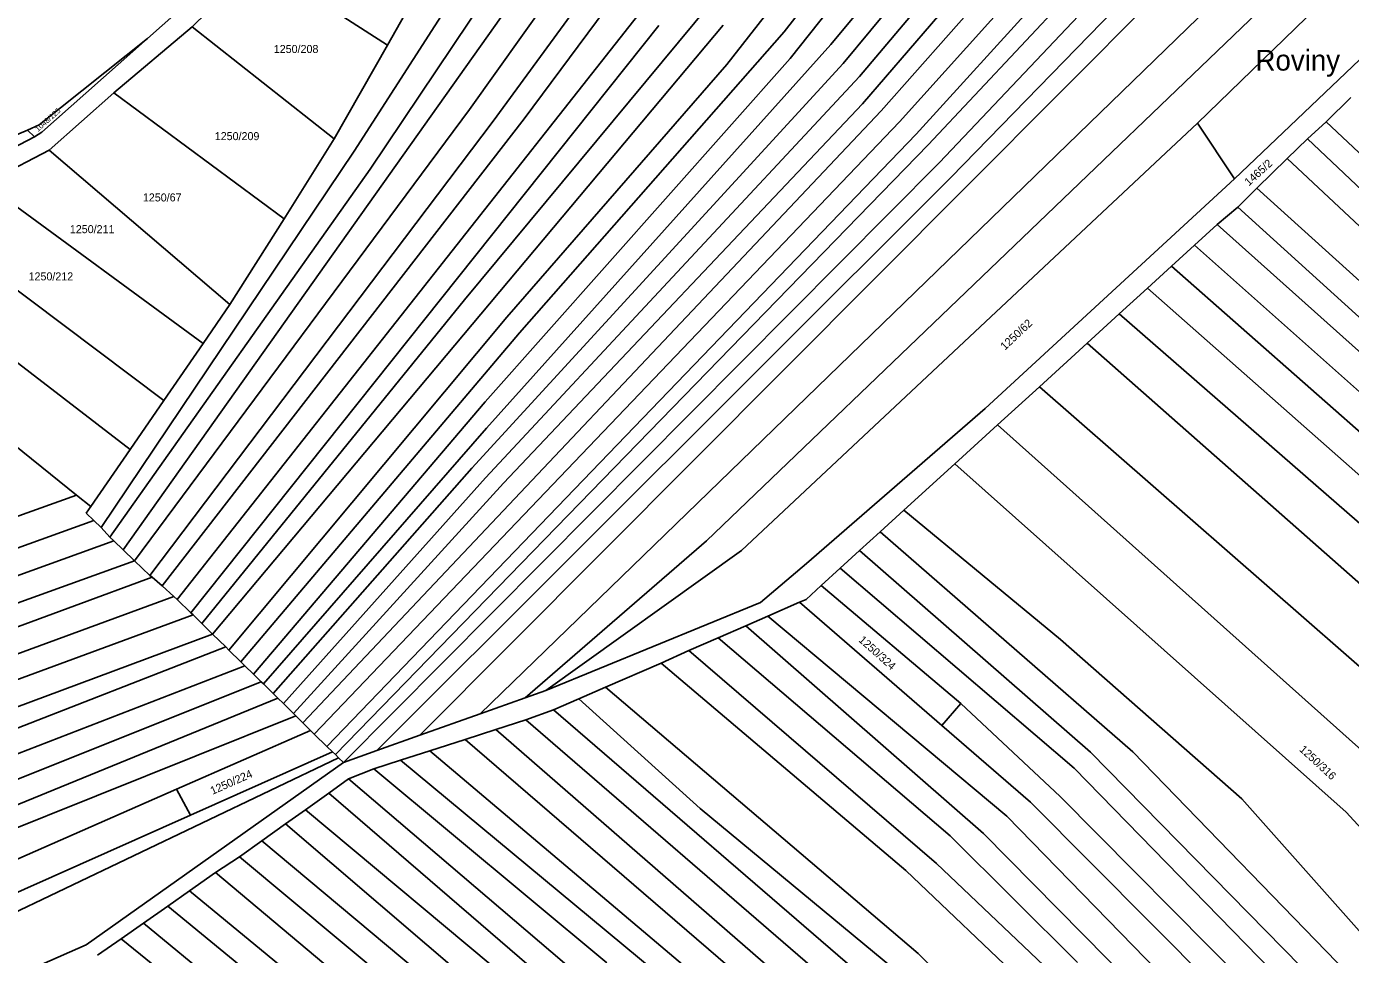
# Model space of a CAD drawing. Extents: x -580630 to -576196, y -1189024 to -1183567.
# Drawn here: x -576913.2 to -576631.9, y -1186604.1 to -1186407 of the extents above; entities that cross this region are included whole.
import ezdxf

# ---------------------------------------------------------------- set-up
doc = ezdxf.new("R2010")
doc.units = 0
for name, color, linetype in [('Vrstva 1', 7, 'Continuous'), ('Vrstva 15', 7, 'Continuous'), ('Vrstva 18', 7, 'Continuous'), ('Vrstva 6', 7, 'Continuous')]:
    doc.layers.add(name, color=color, linetype=linetype)

msp = doc.modelspace()

# ---------------------------------------------------------------- linework, layer by layer
at = {"layer": 'Vrstva 1'}
for p, q in [((-576656.53, -1186439.34), (-576566.37, -1186353.49)), ((-576864.11, -1186393.19), (-576877.99, -1186407.08)), ((-576877.99, -1186407.08), (-576894.59, -1186421.11)), ((-576894.59, -1186421.11), (-576908.38, -1186433.25)), ((-576637.07, -1186427.22), (-576631.8, -1186422.1)), ((-576641, -1186430.81), (-576637.07, -1186427.22)), ((-576645.37, -1186435.02), (-576641, -1186430.81)), ((-576908.38, -1186433.25), (-576921.98, -1186440.38)), ((-576651.78, -1186441.32), (-576645.37, -1186435.02)), ((-576709.52, -1186488.12), (-576656.53, -1186439.34)), ((-576655.79, -1186445.33), (-576651.78, -1186441.32)), ((-576660.2, -1186449.04), (-576655.79, -1186445.33)), ((-576665, -1186453.41), (-576660.2, -1186449.04)), ((-576669.94, -1186457.91), (-576665, -1186453.41)), ((-576675.04, -1186462.57), (-576669.94, -1186457.91)), ((-576681.02, -1186468.02), (-576675.04, -1186462.57)), ((-576687.84, -1186474.23), (-576681.02, -1186468.02)), ((-576697.96, -1186483.5), (-576687.84, -1186474.23)), ((-576706.89, -1186491.6), (-576697.96, -1186483.5)), ((-576747.47, -1186521.07), (-576709.52, -1186488.12)), ((-576715.95, -1186499.86), (-576706.89, -1186491.6)), ((-576726.78, -1186509.73), (-576715.95, -1186499.86)), ((-576731.79, -1186514.3), (-576726.78, -1186509.73)), ((-576736.17, -1186518.29), (-576731.79, -1186514.3)), ((-576740.31, -1186522.06), (-576736.17, -1186518.29)), ((-576757.25, -1186529.31), (-576747.47, -1186521.07)), ((-576744.34, -1186525.73), (-576740.31, -1186522.06)), ((-576747.55, -1186528.66), (-576744.34, -1186525.73)), ((-576802.85, -1186548.03), (-576757.25, -1186529.31)), ((-576755.64, -1186532.19), (-576748.94, -1186529.27)), ((-576748.94, -1186529.27), (-576747.55, -1186528.66)), ((-576760.36, -1186534.25), (-576755.64, -1186532.19)), ((-576766.23, -1186536.81), (-576760.36, -1186534.25)), ((-576772.44, -1186539.52), (-576766.23, -1186536.81)), ((-576778.32, -1186542.23), (-576772.44, -1186539.52)), ((-576790.17, -1186547.27), (-576778.32, -1186542.23)), ((-576807.2, -1186549.58), (-576802.85, -1186548.03)), ((-576795.85, -1186549.75), (-576790.17, -1186547.27)), ((-576816.76, -1186552.97), (-576807.2, -1186549.58)), ((-576807.1, -1186554.24), (-576801.24, -1186552.1)), ((-576801.24, -1186552.1), (-576795.85, -1186549.75)), ((-576829.6, -1186557.53), (-576816.76, -1186552.97)), ((-576813.47, -1186556.3), (-576807.1, -1186554.24)), ((-576838.77, -1186560.78), (-576829.6, -1186557.53)), ((-576820.01, -1186558.42), (-576813.47, -1186556.3)), ((-576827.48, -1186560.82), (-576820.01, -1186558.42)), ((-576900.52, -1186602.06), (-576845.84, -1186563.29)), ((-576845.84, -1186563.29), (-576838.77, -1186560.78)), ((-576839.39, -1186564.67), (-576833.73, -1186562.84)), ((-576833.73, -1186562.84), (-576827.48, -1186560.82)), ((-576844.77, -1186566.78), (-576839.39, -1186564.67)), ((-576844.77, -1186566.78), (-576848.96, -1186569.78)), ((-576848.96, -1186569.78), (-576853.9, -1186573.32)), ((-576853.9, -1186573.32), (-576858.12, -1186576.34)), ((-576858.12, -1186576.34), (-576863.15, -1186579.94)), ((-576863.15, -1186579.94), (-576867.9, -1186583.34)), ((-576867.9, -1186583.34), (-576873, -1186586.67)), ((-576873, -1186586.67), (-576878.57, -1186590.59)), ((-576878.57, -1186590.59), (-576883.16, -1186593.78)), ((-576883.16, -1186593.78), (-576888.29, -1186597.39)), ((-576888.29, -1186597.39), (-576893.09, -1186600.76)), ((-576931.36, -1186615.62), (-576900.52, -1186602.06)), ((-576893.09, -1186600.76), (-576898.06, -1186604.25))]:
    msp.add_line(p, q, dxfattribs=at)
at = {"layer": 'Vrstva 6'}
for p, q in [((-576764.37, -1186415.05), (-576682.64, -1186310.53)), ((-576677.28, -1186312.17), (-576752.21, -1186408.11)), ((-576671.44, -1186313.36), (-576750.92, -1186413.76)), ((-576816.76, -1186552.97), (-576579.06, -1186322.56)), ((-576739.7, -1186414.81), (-576664.63, -1186324.59)), ((-576661.51, -1186328.9), (-576736.23, -1186417.64)), ((-576576.18, -1186331.64), (-576768.71, -1186516.19)), ((-576735.59, -1186423.4), (-576658.54, -1186333.7)), ((-576784.6, -1186341.7), (-576843.53, -1186433.49)), ((-576648.02, -1186346.02), (-576724.15, -1186429.86)), ((-576780.26, -1186348.04), (-576840.17, -1186437.27)), ((-576719.23, -1186435.89), (-576636.92, -1186349.01)), ((-576645.26, -1186350.72), (-576721.58, -1186432.12)), ((-576631.81, -1186351.63), (-576716.76, -1186439.07)), ((-576776.48, -1186354.36), (-576892.61, -1186518.15)), ((-576819.09, -1186424.65), (-576771.05, -1186357.16)), ((-576629.8, -1186356.97), (-576713.41, -1186440.88)), ((-576814.02, -1186427.09), (-576766.77, -1186362.41)), ((-576761.29, -1186364.3), (-576807.44, -1186426.61)), ((-576708.61, -1186370.17), (-576742.31, -1186410.83)), ((-576605.85, -1186370.73), (-576664.39, -1186427.52)), ((-576690.11, -1186378.03), (-576731.58, -1186424.92)), ((-576689.25, -1186384.5), (-576727.71, -1186427.23)), ((-576869.67, -1186393.67), (-576887.49, -1186409.53)), ((-576836.5, -1186410.93), (-576864.11, -1186393.19)), ((-576881.16, -1186528.7), (-576779.76, -1186400.11)), ((-576829.88, -1186399.3), (-576836.5, -1186410.93)), ((-576820.09, -1186465.01), (-576767.73, -1186401.99)), ((-576878.23, -1186531.49), (-576778.81, -1186406.81)), ((-576847.83, -1186430.84), (-576877.99, -1186407.08)), ((-576873.63, -1186536.01), (-576765.18, -1186406.7)), ((-576752.21, -1186408.11), (-576808.46, -1186472.07)), ((-576887.49, -1186409.53), (-576910.52, -1186427.86)), ((-576887.49, -1186409.53), (-576909.89, -1186429.46)), ((-576836.5, -1186410.93), (-576847.83, -1186430.84)), ((-576742.31, -1186410.83), (-576815.48, -1186492.31)), ((-576750.92, -1186413.76), (-576815.74, -1186486.72)), ((-576818.59, -1186500.78), (-576739.7, -1186414.81)), ((-576811.11, -1186468.7), (-576764.37, -1186415.05)), ((-576815.65, -1186502.81), (-576736.23, -1186417.64)), ((-576858.43, -1186447.87), (-576894.59, -1186421.11)), ((-576890.24, -1186520.44), (-576819.09, -1186424.65)), ((-576731.58, -1186424.92), (-576854.45, -1186554.86)), ((-576811.86, -1186503.97), (-576735.59, -1186423.4)), ((-576912.98, -1186429.02), (-576910.52, -1186427.86)), ((-576886.95, -1186523.56), (-576814.02, -1186427.09)), ((-576807.44, -1186426.61), (-576884.38, -1186525.79)), ((-576727.71, -1186427.23), (-576852.07, -1186557.25)), ((-576664.39, -1186427.52), (-576761.3, -1186518.3)), ((-576664.39, -1186427.52), (-576656.53, -1186439.34)), ((-576637.07, -1186427.22), (-576542.41, -1186516.36)), ((-576912.98, -1186429.02), (-576928.53, -1186435.59)), ((-576911.5, -1186430.39), (-576925.59, -1186437.74)), ((-576911.5, -1186430.39), (-576912.98, -1186429.02)), ((-576911.5, -1186430.39), (-576909.89, -1186429.46)), ((-576847.83, -1186430.84), (-576858.43, -1186447.87)), ((-576724.15, -1186429.86), (-576849.34, -1186559.88)), ((-576641, -1186430.81), (-576556.88, -1186510.77)), ((-576908.38, -1186433.25), (-576869.95, -1186466.03)), ((-576843.53, -1186433.49), (-576897.33, -1186513.41)), ((-576847.56, -1186561.62), (-576721.58, -1186432.12)), ((-576845.84, -1186563.29), (-576719.23, -1186435.89)), ((-576645.37, -1186435.02), (-576595.07, -1186482.02)), ((-576840.17, -1186437.27), (-576895.44, -1186515.42)), ((-576838.77, -1186560.78), (-576716.76, -1186439.07)), ((-576921.98, -1186440.38), (-576875.64, -1186474.3)), ((-576829.6, -1186557.53), (-576713.41, -1186440.88)), ((-576651.78, -1186441.32), (-576601.55, -1186486.71)), ((-576655.79, -1186445.33), (-576607.12, -1186489.58)), ((-576935.72, -1186447.58), (-576883.98, -1186486.41)), ((-576858.43, -1186447.87), (-576869.95, -1186466.03)), ((-576660.2, -1186449.04), (-576611.52, -1186492.62)), ((-576947.27, -1186453.63), (-576891.17, -1186496.85)), ((-576665, -1186453.41), (-576605.1, -1186506.75)), ((-576669.94, -1186457.91), (-576615.95, -1186505.36)), ((-576902.53, -1186506.5), (-576960.04, -1186460.32)), ((-576875.91, -1186533.77), (-576820.09, -1186465.01)), ((-576675.04, -1186462.57), (-576579.61, -1186546.78)), ((-576869.95, -1186466.03), (-576875.64, -1186474.3)), ((-576870.16, -1186539.42), (-576811.11, -1186468.7)), ((-576681.02, -1186468.02), (-576584.47, -1186552.15)), ((-576808.46, -1186472.07), (-576867.64, -1186541.89)), ((-576875.64, -1186474.3), (-576883.98, -1186486.41)), ((-576687.84, -1186474.23), (-576592.5, -1186558.31)), ((-576697.96, -1186483.5), (-576606.04, -1186563.87)), ((-576883.98, -1186486.41), (-576891.17, -1186496.85)), ((-576815.74, -1186486.72), (-576864.97, -1186544.51)), ((-576815.48, -1186492.31), (-576862.85, -1186546.6)), ((-576706.89, -1186491.6), (-576621.24, -1186568.12)), ((-576891.17, -1186496.85), (-576899.49, -1186508.94)), ((-576860.76, -1186548.66), (-576818.59, -1186500.78)), ((-576715.95, -1186499.86), (-576632.83, -1186573.85)), ((-576858.59, -1186550.79), (-576815.65, -1186502.81)), ((-576856.48, -1186552.86), (-576811.86, -1186503.97)), ((-576915.81, -1186511.3), (-576902.53, -1186506.5)), ((-576902.53, -1186506.5), (-576899.49, -1186508.94)), ((-576899.49, -1186508.94), (-576900.47, -1186510.36)), ((-576693.5, -1186537.21), (-576726.78, -1186509.73)), ((-576898.89, -1186511.9), (-577051.55, -1186566.83)), ((-576900.47, -1186510.36), (-576898.89, -1186511.9)), ((-576898.89, -1186511.9), (-576897.33, -1186513.41)), ((-576897.33, -1186513.41), (-576895.44, -1186515.42)), ((-576895.44, -1186515.42), (-576894.61, -1186516.22)), ((-576731.79, -1186514.3), (-576678.12, -1186561.03)), ((-576894.61, -1186516.22), (-577041.51, -1186569.24)), ((-576894.61, -1186516.22), (-576892.61, -1186518.15)), ((-576892.61, -1186518.15), (-576890.24, -1186520.44)), ((-576807.2, -1186549.58), (-576768.71, -1186516.19)), ((-576761.3, -1186518.3), (-576802.85, -1186548.03)), ((-576736.17, -1186518.29), (-576687.09, -1186561.1)), ((-577031.75, -1186571.57), (-576890.24, -1186520.44)), ((-576890.24, -1186520.44), (-576886.95, -1186523.56)), ((-576886.48, -1186523.97), (-577025.94, -1186575.35)), ((-576886.95, -1186523.56), (-576886.48, -1186523.97)), ((-576886.48, -1186523.97), (-576884.38, -1186525.79)), ((-576740.31, -1186522.06), (-576690.57, -1186564.52)), ((-576884.38, -1186525.79), (-576881.91, -1186528.02)), ((-576744.34, -1186525.73), (-576714.7, -1186550.75)), ((-576881.91, -1186528.02), (-577020.52, -1186578.87)), ((-576881.91, -1186528.02), (-576881.16, -1186528.7)), ((-576881.16, -1186528.7), (-576878.23, -1186531.49)), ((-576718.71, -1186555.42), (-576748.94, -1186529.27)), ((-576877.77, -1186531.94), (-577015.66, -1186582.6)), ((-576878.23, -1186531.49), (-576877.77, -1186531.94)), ((-576877.77, -1186531.94), (-576875.91, -1186533.77)), ((-576755.64, -1186532.19), (-576704.86, -1186574.72)), ((-576875.91, -1186533.77), (-576873.63, -1186536.01)), ((-576760.36, -1186534.25), (-576709.83, -1186578.38)), ((-577010.84, -1186587.06), (-576873.63, -1186536.01)), ((-576873.63, -1186536.01), (-576870.83, -1186538.77)), ((-576766.23, -1186536.81), (-576716.94, -1186578.86)), ((-576654.95, -1186571.02), (-576693.5, -1186537.21)), ((-576870.83, -1186538.77), (-577006.1, -1186591.43)), ((-576870.83, -1186538.77), (-576870.16, -1186539.42)), ((-576870.16, -1186539.42), (-576867.64, -1186541.89)), ((-576772.44, -1186539.52), (-576719.86, -1186584.76)), ((-576866.77, -1186542.74), (-577002.15, -1186595.09)), ((-576867.64, -1186541.89), (-576866.77, -1186542.74)), ((-576866.77, -1186542.74), (-576864.97, -1186544.51)), ((-576778.32, -1186542.23), (-576726.36, -1186586.21)), ((-576863.31, -1186546.14), (-576997.21, -1186599.65)), ((-576864.97, -1186544.51), (-576863.31, -1186546.14)), ((-576863.31, -1186546.14), (-576862.85, -1186546.6)), ((-576862.85, -1186546.6), (-576860.76, -1186548.66)), ((-576860.76, -1186548.66), (-576859.79, -1186549.61)), ((-576790.17, -1186547.27), (-576723.71, -1186603.9)), ((-576859.79, -1186549.61), (-576992.62, -1186603.91)), ((-576859.79, -1186549.61), (-576858.59, -1186550.79)), ((-576858.59, -1186550.79), (-576856.48, -1186552.86)), ((-576801.24, -1186552.1), (-576727.03, -1186616.09)), ((-576795.85, -1186549.75), (-576770.03, -1186573.05)), ((-576718.71, -1186555.42), (-576714.7, -1186550.75)), ((-576714.7, -1186550.75), (-576693.54, -1186570.55)), ((-576855.94, -1186553.39), (-576989.41, -1186606.87)), ((-576856.48, -1186552.86), (-576855.94, -1186553.39)), ((-576855.94, -1186553.39), (-576854.45, -1186554.86)), ((-576854.45, -1186554.86), (-576852.82, -1186556.5)), ((-576807.1, -1186554.24), (-576741.5, -1186610.82)), ((-576852.82, -1186556.5), (-576881.31, -1186568.99)), ((-576852.82, -1186556.5), (-576852.07, -1186557.25)), ((-576849.34, -1186559.88), (-576852.07, -1186557.25)), ((-576813.47, -1186556.3), (-576724.82, -1186633.39)), ((-576699.86, -1186571.73), (-576718.71, -1186555.42)), ((-576849.34, -1186559.88), (-576848.18, -1186561.02)), ((-576820.01, -1186558.42), (-576726.75, -1186638.67)), ((-576846.88, -1186562.28), (-576932.48, -1186603.17)), ((-576848.18, -1186561.02), (-576878.36, -1186574.48)), ((-576848.18, -1186561.02), (-576847.56, -1186561.62)), ((-576847.56, -1186561.62), (-576846.88, -1186562.28)), ((-576846.88, -1186562.28), (-576845.84, -1186563.29)), ((-576833.73, -1186562.84), (-576758.05, -1186625.51)), ((-576827.48, -1186560.82), (-576748.49, -1186627.58)), ((-576632, -1186617.22), (-576687.09, -1186561.1)), ((-576623.65, -1186617.16), (-576678.12, -1186561.03)), ((-576839.39, -1186564.67), (-576789.9, -1186605.84)), ((-576690.57, -1186564.52), (-576634.37, -1186622.11)), ((-576979.05, -1186611.84), (-576881.31, -1186568.99)), ((-576881.31, -1186568.99), (-576878.36, -1186574.48)), ((-576844.77, -1186566.78), (-576741.16, -1186655.08)), ((-576848.96, -1186569.78), (-576767.93, -1186639.61)), ((-576643.05, -1186628.83), (-576699.86, -1186571.73)), ((-576693.54, -1186570.55), (-576640.31, -1186624.19)), ((-576589.58, -1186644.73), (-576654.95, -1186571.02)), ((-576970.88, -1186615.76), (-576878.36, -1186574.48)), ((-576853.9, -1186573.32), (-576796.08, -1186621.59)), ((-576770.03, -1186573.05), (-576728.91, -1186607.11)), ((-576648.63, -1186632.41), (-576704.86, -1186574.72)), ((-576632.83, -1186573.85), (-576605.78, -1186603.35)), ((-576858.12, -1186576.34), (-576801.28, -1186624.95)), ((-576863.15, -1186579.94), (-576797.36, -1186634.97)), ((-576716.94, -1186578.86), (-576689.9, -1186605.81)), ((-576709.83, -1186578.38), (-576650.89, -1186638.09)), ((-576867.9, -1186583.34), (-576800.76, -1186639.27)), ((-576719.86, -1186584.76), (-576692.31, -1186610.86)), ((-576873, -1186586.67), (-576805.25, -1186643.49)), ((-576726.36, -1186586.21), (-576696.22, -1186614.91)), ((-576878.57, -1186590.59), (-576807.42, -1186648.99)), ((-576883.16, -1186593.78), (-576811.26, -1186652.8)), ((-576888.29, -1186597.39), (-576819.2, -1186654.49)), ((-576893.09, -1186600.76), (-576831.32, -1186650.42)), ((-576685.83, -1186641.33), (-576723.71, -1186603.9))]:
    msp.add_line(p, q, dxfattribs=at)

# ---------------------------------------------------------------- texts
at = {"layer": 'Vrstva 15'}
msp.add_text('Roviny', height=4.4, dxfattribs=at).set_placement((-576652.075, -1186416.35))
at = {"layer": 'Vrstva 18'}
for s, p in [('1250/208', (-576860.641, -1186412.61)), ('1250/209', (-576873.181, -1186431.12)), ('1250/67', (-576888.451, -1186444.14)), ('1250/211', (-576903.968, -1186450.88)), ('1250/212', (-576912.74, -1186460.91))]:
    msp.add_text(s, height=1.7, dxfattribs=at).set_placement(p)
for s, height, rotation, p in [('1048/125', 1.14, 41.59674, (-576910.727, -1186429.397)), ('1465/2', 1.7, 42.1124, (-576653.469, -1186440.952)), ('1250/62', 1.7, 43.31561, (-576705.298, -1186475.844)), ('1250/324', 1.7, 318.27806, (-576736.516, -1186537.486)), ('1250/316', 1.7, 317.30403, (-576642.874, -1186560.713)), ('1250/224', 1.7, 23.94964, (-576873.659, -1186570.181))]:
    msp.add_text(s, height=height, rotation=rotation, dxfattribs=at).set_placement(p)

doc.saveas('drawing.dxf')
